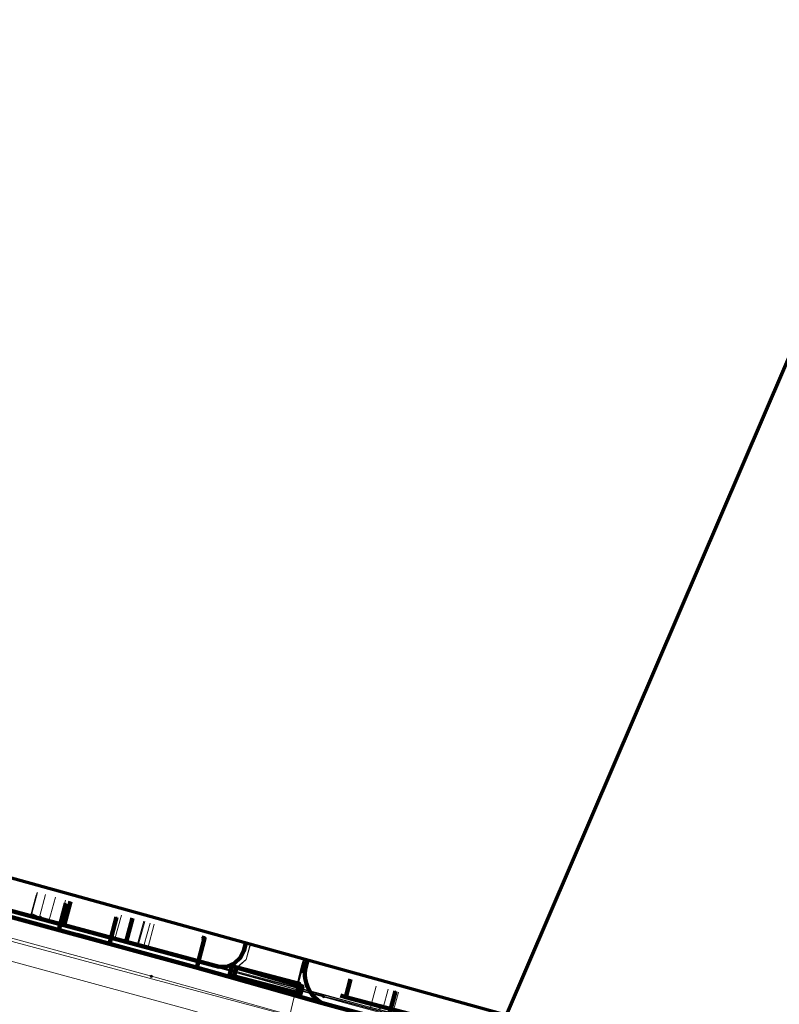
# Model space of a CAD drawing. Extents: x 152558 to 154479, y 462974 to 463683.
# Tile 526 of 638: x 153802 to 153883, y 463452 to 463558. Entities that reach past the tile are written whole.
import ezdxf
from ezdxf.lldxf.tags import DXFTag

# ---------------------------------------------------------------- set-up
doc = ezdxf.new("R2010")
doc.units = 0
doc.header["$LTSCALE"] = 0.2
doc.layers.get('0').update_dxf_attribs({"linetype": 'CONTINUOUS'})
for name, color, linetype, lineweight in [('B-RO-KL-DATA_COAXIAAL_7_ZIGGO BV-G', 90, 'KL-DATA-N', 18), ('B-RO-KL-DATA_EUROFIBER NEDERLAND BV-G', 90, 'KL-DATA-N', 18), ('B-RO-KL-DATA_HULPSTUK_KPN BV-S', 90, 'CONTINUOUS', 25), ('B-RO-KL-DATA_HULPSTUK_STEDIN NETBEHEER BV-S', 90, 'CONTINUOUS', 25), ('B-RO-KL-DATA_KABELBED_KPN BV-G', 90, 'CONTINUOUS', 100), ('B-RO-KL-DATA_KABELBED_ZIGGO BV-G', 90, 'CONTINUOUS', 100), ('B-RO-KL-DATA_MANTELBUIS_BETON_2_KPN BV-G', 90, 'CONTINUOUS', 100), ('B-RO-KL-DATA_MANTELBUIS_PVC_1_KPN BV-G', 90, 'CONTINUOUS', 100), ('B-RO-KL-DATA_REGGEFIBER OPERATOR BV-G', 90, 'KL-DATA-N', 18), ('B-RO-KL-DATA_STEDIN NETBEHEER BV-G', 90, 'KL-DATA-N', 18), ('B-RO-KL-ET_LS_400 V_STEDIN NETBEHEER BV-G', 190, 'KL-LS-N', 18), ('B-RO-KL-ET_LS_HULPSTUK_STEDIN NETBEHEER BV-S', 190, 'CONTINUOUS', 25), ('B-RO-KL-ET_LS_MANTELBUIS_PVC_125_STEDIN NETBEHEER BV-G', 190, 'CONTINUOUS', 100), ('B-RO-KL-ET_MS_10 KV_STEDIN NETBEHEER BV-G', 130, 'KL-MS-N', 18), ('B-RO-KL-GAS_LD_GRIJS GIETIJZER_118_0.1 BAR_STEDIN NETBEHEER BV-G', 50, 'KL-GAS-LD-N', 18), ('B-RO-KL-GAS_LD_PE_32_0.1 BAR_STEDIN NETBEHEER BV-G', 50, 'KL-GAS-LD-N', 18), ('B-RO-KL-GAS_LD_PVC_160_0.1 BAR_STEDIN NETBEHEER BV-G', 50, 'KL-GAS-LD-N', 18), ('B-RO-KL-WATER_100_VITENS-G', 170, 'KL-WATER-N', 18), ('B-RO-KL-WATER_HULPSTUK_VITENS-S', 170, 'CONTINUOUS', 25), ('B-RO-OG-INFO_ORIENTATIEPOLYGOON-GV', 7, 'CONTINUOUS', 70)]:
    doc.layers.add(name, color=color, linetype=linetype, lineweight=lineweight)
doc.styles.add('NLCS-ISO', font='NLCS-ISO.ttf')
tags = doc.linetypes.add('KL-DATA-N', pattern='A,4,-1,[101,NLCS.SHX,S=0.5,R=0,X=0,Y=0],-1,4,-1,["D",Standard,S=1,R=0,X=-0.25,Y=-0.5],-1.5', length=12.5).pattern_tags.tags
tags[18] = DXFTag(74, 10)
tags = doc.linetypes.add('KL-GAS-LD-N', pattern='A,4,-1,[69,NLCS.SHX,S=0.5,R=0,X=0,Y=0],-1,4,-1,["L",Standard,S=1,R=0,X=0.25,Y=-0.5],-2', length=13).pattern_tags.tags
tags[18] = DXFTag(74, 10)
tags = doc.linetypes.add('KL-LS-N', pattern='A,4,-1,[103,NLCS.SHX,S=0.75,R=0,X=0,Y=0],-1,4,-1,["L",Standard,S=1,R=0,X=0,Y=-0.5],-2', length=13).pattern_tags.tags
tags[18] = DXFTag(74, 10)
tags = doc.linetypes.add('KL-MS-N', pattern='A,4,-1,[103,NLCS.SHX,S=0.75,R=0,X=0,Y=0],-1,4,-1,["M",Standard,S=1,R=0,X=0,Y=-0.5],-2', length=13).pattern_tags.tags
tags[18] = DXFTag(74, 10)
doc.linetypes.add('KL-WATER-N', pattern='A,7,-0.5,[168,NLCS.SHX,S=0.75,R=0,X=0.75,Y=0],-2', length=9.5)

# ---------------------------------------------------------------- blocks, each defined once
blk = doc.blocks.new('SKL-WTB_HULP_MOF-SO')
at = {"linetype": 'ByBlock', "lineweight": 18}
h = blk.add_hatch(color=0, dxfattribs=at)
h.dxf.hatch_style = 1
h.paths.add_polyline_path([(-0.5625, 0, 1), (0.5625, 0, 1)])
at = {"color": 0, "linetype": 'ByBlock', "lineweight": 18}
blk.add_circle((0, 0), 0.5625, dxfattribs=at)
at = {"color": 0, "linetype": 'ByBlock', "lineweight": 18, "style": 'NLCS-ISO', "flags": 1}
for tag, p in [('TYPE', (1.5, 0)), ('OMSCHRIJVING', (1.5, -3)), ('LABEL', (1.5, -1.5))]:
    blk.add_attdef(tag, p, '', height=1, dxfattribs=at)
blk = doc.blocks.new('SKL-WTB_HULP_OVERIG-SO')
at = {"color": 0, "linetype": 'ByBlock', "lineweight": 18}
for points in [[(-0.14, 0.14), (0.14, -0.14)], [(0.14, 0.14), (-0.14, -0.14)]]:
    blk.add_lwpolyline(points, dxfattribs=at)
at = {"color": 0, "linetype": 'ByBlock', "lineweight": 18, "style": 'NLCS-ISO', "flags": 1}
for tag, p in [('TYPE', (1.5, 0)), ('OMSCHRIJVING', (1.5, -3)), ('LABEL', (1.5, -1.5))]:
    blk.add_attdef(tag, p, '', height=1, dxfattribs=at)

msp = doc.modelspace()

# ---------------------------------------------------------------- linework, layer by layer
at = {"layer": 'B-RO-KL-DATA_COAXIAAL_7_ZIGGO BV-G', "flags": 128}
for points in [[(153737.902, 463479.417), (153738.849, 463479.156), (153739.272, 463479.039), (153739.186, 463478.718), (153742.144, 463477.924), (153745.738, 463476.959), (153749.412, 463475.973), (153753.711, 463474.819), (153762.159, 463472.551), (153767.907, 463471.008), (153772.301, 463469.829), (153779.059, 463468.014), (153780.512, 463467.624), (153790.85, 463464.849), (153794.809, 463463.786), (153800.411, 463462.282), (153806.402, 463460.674), (153813.066, 463458.885), (153813.749, 463461.433)], [(153737.902, 463479.417), (153738.849, 463479.156), (153739.272, 463479.039), (153739.186, 463478.718), (153742.144, 463477.924), (153745.738, 463476.959), (153749.412, 463475.973), (153753.711, 463474.819), (153762.159, 463472.551), (153767.907, 463471.008), (153772.301, 463469.829), (153779.059, 463468.014), (153780.512, 463467.624), (153790.85, 463464.849), (153794.809, 463463.786), (153800.411, 463462.282), (153806.402, 463460.674), (153807.091, 463463.243)], [(153867.288, 463426.344), (153867.714, 463427.941), (153867.74, 463428.04), (153868.548, 463431.071), (153870.835, 463439.647), (153871.882, 463443.576), (153871.301, 463443.731), (153861.702, 463446.288), (153859.881, 463446.773), (153855.891, 463447.836), (153854.087, 463448.316), (153848.284, 463449.862), (153847.708, 463450.015), (153836.717, 463452.943), (153837.238, 463454.877)]]:
    msp.add_lwpolyline(points, dxfattribs=at)
at = {"layer": 'B-RO-KL-DATA_EUROFIBER NEDERLAND BV-G', "flags": 128}
msp.add_lwpolyline([(153701.103, 463493.279), (153700.5, 463491.1), (153701.7, 463488.8), (153704.6, 463487.9), (153719.4, 463484), (153824.6, 463455.8), (153826, 463457), (153826.415, 463458.628)], dxfattribs=at)
at = {"layer": 'B-RO-KL-DATA_KABELBED_KPN BV-G', "flags": 128}
for points in [[(153701.961, 463488.135), (153704.047, 463487.578), (153705.284, 463487.248), (153708.853, 463486.274), (153711.458, 463485.563), (153719.318, 463483.419), (153722.308, 463482.603), (153725.756, 463481.662), (153732.208, 463479.936), (153739.992, 463477.854), (153742.413, 463477.206), (153753.489, 463474.243), (153754.158, 463474.065), (153787.117, 463465.248), (153820.511, 463456.169), (153823.961, 463455.192)], [(153805.825, 463460.162), (153806.584, 463463.028)], [(153807.786, 463459.629), (153811.296, 463458.674), (153812.051, 463461.542)], [(153820.683, 463456.125), (153821.521, 463459.281), (153821.231, 463459.357)], [(153832.599, 463456.918), (153832.407, 463456.173), (153832.355, 463455.87), (153832.329, 463455.563), (153832.331, 463455.255), (153832.359, 463454.948), (153832.413, 463454.645), (153832.494, 463454.348), (153832.6, 463454.059), (153832.731, 463453.78), (153832.886, 463453.514), (153833.063, 463453.263), (153833.262, 463453.027), (153833.48, 463452.81), (153833.716, 463452.613), (153833.969, 463452.436), (153834.236, 463452.283)], [(153823.961, 463455.192), (153834.236, 463452.283)], [(153824.267, 463455.105), (153832.926, 463452.653)], [(153839.975, 463450.729), (153841.231, 463450.394), (153842.073, 463453.568)], [(153834.236, 463452.283), (153835.796, 463451.842), (153839.975, 463450.729), (153841.231, 463450.394), (153850.75, 463447.859), (153855.581, 463446.572), (153858.381, 463445.826)]]:
    msp.add_lwpolyline(points, dxfattribs=at)
at = {"layer": 'B-RO-KL-DATA_KABELBED_ZIGGO BV-G', "flags": 128}
for points in [[(153800.411, 463462.282), (153806.402, 463460.674)], [(153807.091, 463463.243), (153806.402, 463460.674)], [(153813.749, 463461.433), (153813.066, 463458.885)], [(153806.402, 463460.674), (153813.066, 463458.885)], [(153825.978, 463458.749), (153825.753, 463457.917), (153825.367, 463457.156), (153824.743, 463456.575), (153823.957, 463456.245), (153823.105, 463456.207), (153813.066, 463458.885)], [(153837.238, 463454.877), (153836.717, 463452.943)], [(153836.141, 463453.096), (153836.717, 463452.943)], [(153836.717, 463452.943), (153847.708, 463450.015)]]:
    msp.add_lwpolyline(points, dxfattribs=at)
at = {"layer": 'B-RO-KL-DATA_MANTELBUIS_BETON_2_KPN BV-G', "flags": 128}
msp.add_lwpolyline([(153824.267, 463455.105), (153832.926, 463452.653)], dxfattribs=at)
at = {"layer": 'B-RO-KL-DATA_MANTELBUIS_PVC_1_KPN BV-G', "flags": 128}
msp.add_lwpolyline([(153824.267, 463455.105), (153832.926, 463452.653)], dxfattribs=at)
msp.add_lwpolyline([(153824.267, 463455.105), (153832.926, 463452.653)], dxfattribs=at)
msp.add_lwpolyline([(153824.267, 463455.105), (153832.926, 463452.653)], dxfattribs=at)
msp.add_lwpolyline([(153824.267, 463455.105), (153832.926, 463452.653)], dxfattribs=at)
at = {"layer": 'B-RO-KL-DATA_REGGEFIBER OPERATOR BV-G', "flags": 128}
for points in [[(153701.072, 463493.288), (153700.492, 463491.147), (153701.659, 463488.828), (153704.64, 463487.918), (153824.628, 463455.762), (153826, 463456.988), (153826.28, 463458.018), (153826.432, 463458.623)], [(153701.103, 463493.279), (153700.5, 463491.1), (153701.7, 463488.8), (153704.6, 463487.9), (153824.6, 463455.8), (153826, 463457), (153826.3, 463458), (153826.454, 463458.617)], [(153705.259, 463487.752), (153824.628, 463455.762), (153826, 463456.988), (153826.28, 463458.018), (153826.432, 463458.623)], [(153793.248, 463464.156), (153802.815, 463461.65)], [(153802.815, 463461.65), (153803.511, 463464.211)], [(153805.85, 463460.761), (153806.562, 463463.382)], [(153802.815, 463461.65), (153805.85, 463460.761)], [(153811.866, 463459.192), (153812.562, 463461.751)], [(153805.85, 463460.761), (153811.866, 463459.192)], [(153811.866, 463459.192), (153815.403, 463458.188), (153816.109, 463460.786)], [(153840.005, 463454.099), (153839.361, 463451.713), (153841.747, 463451.085)], [(153841.747, 463451.085), (153842.393, 463453.481)]]:
    msp.add_lwpolyline(points, dxfattribs=at)
at = {"layer": 'B-RO-KL-DATA_STEDIN NETBEHEER BV-G', "flags": 128}
for points in [[(154241.663, 463272.775), (154240.779, 463273.319), (154238.716, 463275.312), (154219.28, 463297.994), (154209.469, 463309.481), (154205.844, 463312.881), (154202.281, 463315.87), (154197.657, 463319.445), (154195.282, 463321.202), (154168.159, 463335.795), (154154.035, 463339.957), (154153.41, 463340.426), (154153.097, 463341.129), (154153.097, 463341.715), (154155.16, 463351.571), (154153.857, 463351.607), (154153.071, 463351.777), (154152.269, 463351.826), (154143.433, 463353.101), (154139.353, 463354.145), (154133.483, 463355.941), (154111.247, 463365.15), (154102.91, 463369.317), (154098.034, 463371.285), (154083.4, 463376.845), (154070.391, 463380.933), (154042.913, 463389.369), (154000, 463402.641), (153971.113, 463411.354), (153951.788, 463417.517), (153936.83, 463421.583), (153912.116, 463429.29), (153901.725, 463431.913), (153899.74, 463432.245), (153897.717, 463432.796), (153892.884, 463431.796), (153879.879, 463435.343), (153872.535, 463437.292), (153870.878, 463438.371), (153868.804, 463439.134), (153866.524, 463438.937), (153834.598, 463447.402), (153819.304, 463451.731), (153785.875, 463460.819), (153738.066, 463474.273), (153704.153, 463482.996), (153640.722, 463500), (153619.302, 463505.321), (153578.059, 463516.512), (153523.566, 463531.081), (153512.661, 463534.039), (153484.716, 463541.417), (153458.418, 463548.696), (153457.352, 463553.635), (153413.527, 463565.319), (153389.742, 463571.84), (153370.691, 463576.739), (153320.778, 463590.118), (153286.029, 463599.544), (153248.965, 463609.62), (153211.671, 463619.676), (153176.869, 463628.98), (153157.188, 463635.289), (153111.754, 463653.166), (153096.88, 463659.382), (153091.537, 463661.836)], [(153955.961, 463418.375), (153952.326, 463419.494), (153937.447, 463423.85), (153919.554, 463429.648), (153894.54, 463437.133), (153836.031, 463452.712), (153820.669, 463456.749), (153787.289, 463465.927), (153763.353, 463472.231), (153739.302, 463478.912), (153705.44, 463487.828), (153685.861, 463493.176), (153684.756, 463494.085), (153645.118, 463504.529), (153582.945, 463521.323), (153579.539, 463522.017), (153534.943, 463533.939), (153503.696, 463542.348), (153473.263, 463550.442)], [(153780.764, 463464.689), (153815.794, 463455.174)], [(153815.794, 463455.174), (153819.935, 463454.048), (153835.224, 463449.719), (153854.145, 463444.702)]]:
    msp.add_lwpolyline(points, dxfattribs=at)
at = {"layer": 'B-RO-KL-ET_LS_400 V_STEDIN NETBEHEER BV-G', "flags": 128}
for points in [[(153644.703, 463503.015), (153654.433, 463500.381), (153678.351, 463493.736), (153701.049, 463488.947), (153705.4, 463487.683), (153739.24, 463478.669), (153740.768, 463478.458), (153747.233, 463476.741), (153763.379, 463472.327), (153785.883, 463466.264), (153787.289, 463465.927), (153820.695, 463456.845), (153831.924, 463453.613), (153836.005, 463452.615), (153861.496, 463445.856), (153878.911, 463441.187), (153883.232, 463439.926), (153894.488, 463436.94), (153894.871, 463436.818)], [(153834.34, 463452.971), (153831.911, 463453.565), (153820.682, 463456.797), (153818.73, 463457.328), (153814.38, 463458.511), (153811.705, 463459.238), (153806.543, 463460.641), (153804.762, 463461.125), (153802.793, 463461.66), (153800.981, 463462.153), (153795.541, 463463.632), (153793.141, 463464.285), (153792.659, 463464.416)], [(153803.4, 463463.894), (153802.793, 463461.66)], [(153805.457, 463463.682), (153804.762, 463461.125)], [(153815.075, 463461.067), (153814.38, 463458.511)], [(153828.283, 463440.827), (153831.974, 463456.291), (153832.167, 463457.037)], [(153832.214, 463457.024), (153832.022, 463456.279), (153831.433, 463453.806), (153831.937, 463453.661), (153834.233, 463453.099), (153834.34, 463452.971)], [(153890.829, 463440.632), (153890.779, 463440.639), (153890.743, 463439.68), (153890.883, 463438.73), (153891.198, 463437.822), (153891.239, 463437.75), (153883.219, 463439.878), (153878.897, 463441.139), (153876.594, 463441.756), (153869.052, 463443.778), (153863.716, 463445.209), (153859.526, 463446.327), (153856.695, 463447.078), (153854.227, 463447.732), (153853.065, 463448.041), (153850.594, 463448.696), (153845.674, 463450), (153841.967, 463450.983), (153840.848, 463451.28), (153839.573, 463451.618), (153835.993, 463452.567), (153834.34, 463452.971)], [(153841.989, 463453.59), (153841.383, 463451.345), (153840.853, 463451.299), (153840.848, 463451.28)]]:
    msp.add_lwpolyline(points, dxfattribs=at)
at = {"layer": 'B-RO-KL-ET_LS_MANTELBUIS_PVC_125_STEDIN NETBEHEER BV-G', "flags": 128}
for points in [[(153824.201, 463455.303), (153831.455, 463453.397), (153831.709, 463454.365), (153824.455, 463456.271), (153824.201, 463455.303)], [(153831.773, 463453.085), (153832.063, 463454.095), (153824.966, 463456.137), (153824.676, 463455.127), (153831.773, 463453.085)]]:
    msp.add_lwpolyline(points, dxfattribs=at)
at = {"layer": 'B-RO-KL-ET_MS_10 KV_STEDIN NETBEHEER BV-G', "flags": 128}
for points in [[(153525.302, 463538.082), (153523.788, 463532.89), (153523.686, 463532.602), (153523.642, 463532.379), (153523.624, 463532.17), (153523.636, 463531.908), (153523.679, 463531.666), (153523.747, 463531.45), (153523.806, 463531.318), (153523.891, 463531.191), (153523.995, 463531.078), (153524.115, 463530.984), (153524.25, 463530.911), (153524.394, 463530.861), (153578.059, 463516.512), (153619.302, 463505.321), (153640.722, 463500), (153704.153, 463482.996), (153737.938, 463473.79), (153785.875, 463460.819), (153819.304, 463451.731), (153834.598, 463447.402), (153866.524, 463438.937), (153868.804, 463439.134), (153870.878, 463438.371)], [(153888.138, 463422.544), (153888.613, 463422.509), (153889.087, 463422.565), (153889.541, 463422.712), (153889.958, 463422.942), (153890.324, 463423.249), (153890.623, 463423.619), (153893.45, 463434.184), (153860.713, 463442.96), (153859.129, 463445.134), (153854.617, 463446.454), (153852.038, 463445.231), (153786.409, 463462.747), (153704.488, 463484.253), (153645.43, 463500), (153578.365, 463517.672), (153533.774, 463529.593), (153524.143, 463532.499)]]:
    msp.add_lwpolyline(points, dxfattribs=at)
at = {"layer": 'B-RO-KL-GAS_LD_GRIJS GIETIJZER_118_0.1 BAR_STEDIN NETBEHEER BV-G', "flags": 128}
msp.add_lwpolyline([(153832.047, 463455.538), (153832.429, 463456.965)], dxfattribs=at)
at = {"layer": 'B-RO-KL-GAS_LD_PE_32_0.1 BAR_STEDIN NETBEHEER BV-G', "flags": 128}
for points in [[(153803.528, 463464.207), (153802.912, 463461.941), (153803.92, 463461.457)], [(153804.396, 463463.971), (153803.779, 463461.703), (153804.209, 463461.377)], [(153814.979, 463461.094), (153814.352, 463458.789), (153813.816, 463458.729)], [(153815.654, 463460.91), (153815.027, 463458.603), (153815.456, 463458.277)], [(153841.301, 463453.776), (153840.764, 463451.767), (153840.209, 463451.638)]]:
    msp.add_lwpolyline(points, dxfattribs=at)
at = {"layer": 'B-RO-KL-GAS_LD_PVC_160_0.1 BAR_STEDIN NETBEHEER BV-G', "flags": 128}
msp.add_lwpolyline([(153699.494, 463489.211), (153707.202, 463487.196), (153710.04, 463486.476), (153711.979, 463485.985), (153713.067, 463485.709), (153720.123, 463483.92), (153721.33, 463483.611), (153722.686, 463483.264), (153724.548, 463482.763), (153730.429, 463481.135), (153732.667, 463480.515), (153734.114, 463480.114), (153734.793, 463479.926), (153736.79, 463479.373), (153741.803, 463478.114), (153741.846, 463478.103), (153743.982, 463477.566), (153747.931, 463476.465), (153751.2, 463475.554), (153752.55, 463475.178), (153754.522, 463474.628), (153760.619, 463472.932), (153761.891, 463472.579), (153763.723, 463472.071), (153765.44, 463471.595), (153771.036, 463470.124), (153773.324, 463469.522), (153774.389, 463469.242), (153777.359, 463468.461), (153781.306, 463467.422), (153785.581, 463466.297), (153788.689, 463465.479), (153791.612, 463464.71), (153793.158, 463464.303), (153793.218, 463464.287), (153801.024, 463462.232), (153803.92, 463461.457), (153804.209, 463461.377), (153806.041, 463460.872), (153811.864, 463459.267), (153813.816, 463458.729), (153815.456, 463458.277), (153818.264, 463457.503), (153821.036, 463456.739), (153833.981, 463453.32), (153839.225, 463451.904), (153840.209, 463451.638), (153842.783, 463450.943), (153845.514, 463450.206), (153850.881, 463448.773), (153851.005, 463448.74), (153851.17, 463448.696), (153858.027, 463446.87), (153861.322, 463445.993), (153864.341, 463445.131), (153870.264, 463443.444), (153872.028, 463442.973), (153874.443, 463442.328), (153876.175, 463441.865), (153883.114, 463439.993)], dxfattribs=at)
at = {"layer": 'B-RO-KL-WATER_100_VITENS-G', "flags": 128}
for points in [[(153760.405, 463472.986), (153760.638, 463472.923), (153764.871, 463471.788), (153771.651, 463469.97), (153777.066, 463468.518), (153782.414, 463467.084), (153788.762, 463465.382), (153795.11, 463463.68), (153799.774, 463462.429), (153801.625, 463461.933), (153806.096, 463460.706), (153812.186, 463459.034), (153816.836, 463457.758), (153831.454, 463453.746)], [(153832.329, 463456.992), (153831.454, 463453.746)], [(153831.454, 463453.746), (153837.641, 463452.048), (153845.172, 463449.981), (153851.007, 463448.38), (153855.656, 463447.104), (153862.676, 463445.177), (153869.952, 463443.18), (153874.602, 463441.904), (153883.37, 463439.498)]]:
    msp.add_lwpolyline(points, dxfattribs=at)
at = {"layer": 'B-RO-OG-INFO_ORIENTATIEPOLYGOON-GV', "flags": 128}
msp.add_lwpolyline([(152558, 463387), (153001, 463152), (154184, 462974), (154479, 462991), (154348, 463253), (154416, 463495), (154184, 463676), (154096, 463676), (153945, 463663), (153854, 463451), (153015, 463683), (152584, 463595)], close=True, dxfattribs=at)

# ---------------------------------------------------------------- block references
at = {"layer": 'B-RO-KL-DATA_HULPSTUK_KPN BV-S', "xscale": 0.2, "yscale": 0.2, "zscale": 0.2}
for name, p in [('SKL-WTB_HULP_OVERIG-SO', (153806.584, 463463.028)), ('SKL-WTB_HULP_OVERIG-SO', (153812.051, 463461.542)), ('SKL-WTB_HULP_MOF-SO', (153805.825, 463460.162)), ('SKL-WTB_HULP_OVERIG-SO', (153805.825, 463460.162)), ('SKL-WTB_HULP_MOF-SO', (153807.786, 463459.629)), ('SKL-WTB_HULP_OVERIG-SO', (153807.786, 463459.629)), ('SKL-WTB_HULP_OVERIG-SO', (153821.231, 463459.357)), ('SKL-WTB_HULP_MOF-SO', (153820.393, 463456.201)), ('SKL-WTB_HULP_OVERIG-SO', (153820.683, 463456.125)), ('SKL-WTB_HULP_OVERIG-SO', (153823.961, 463455.192)), ('SKL-WTB_HULP_OVERIG-SO', (153823.961, 463455.192)), ('SKL-WTB_HULP_OVERIG-SO', (153842.073, 463453.568)), ('SKL-WTB_HULP_OVERIG-SO', (153834.236, 463452.283)), ('SKL-WTB_HULP_OVERIG-SO', (153834.236, 463452.283)), ('SKL-WTB_HULP_OVERIG-SO', (153834.236, 463452.283))]:
    msp.add_blockref(name, p, dxfattribs=at)
at = {"layer": 'B-RO-KL-DATA_HULPSTUK_STEDIN NETBEHEER BV-S', "xscale": 0.2, "yscale": 0.2, "zscale": 0.2}
msp.add_blockref('SKL-WTB_HULP_MOF-SO', (153815.794, 463455.174), dxfattribs=at)
at = {"layer": 'B-RO-KL-ET_LS_HULPSTUK_STEDIN NETBEHEER BV-S', "xscale": 0.2, "yscale": 0.2, "zscale": 0.2}
msp.add_blockref('SKL-WTB_HULP_MOF-SO', (153834.34, 463452.971), dxfattribs=at)
at = {"layer": 'B-RO-KL-WATER_HULPSTUK_VITENS-S', "xscale": 0.2, "yscale": 0.2, "zscale": 0.2}
for p in [(153806.096, 463460.706), (153812.186, 463459.034), (153816.836, 463457.758)]:
    msp.add_blockref('SKL-WTB_HULP_OVERIG-SO', p, dxfattribs=at)

doc.saveas('drawing.dxf')
